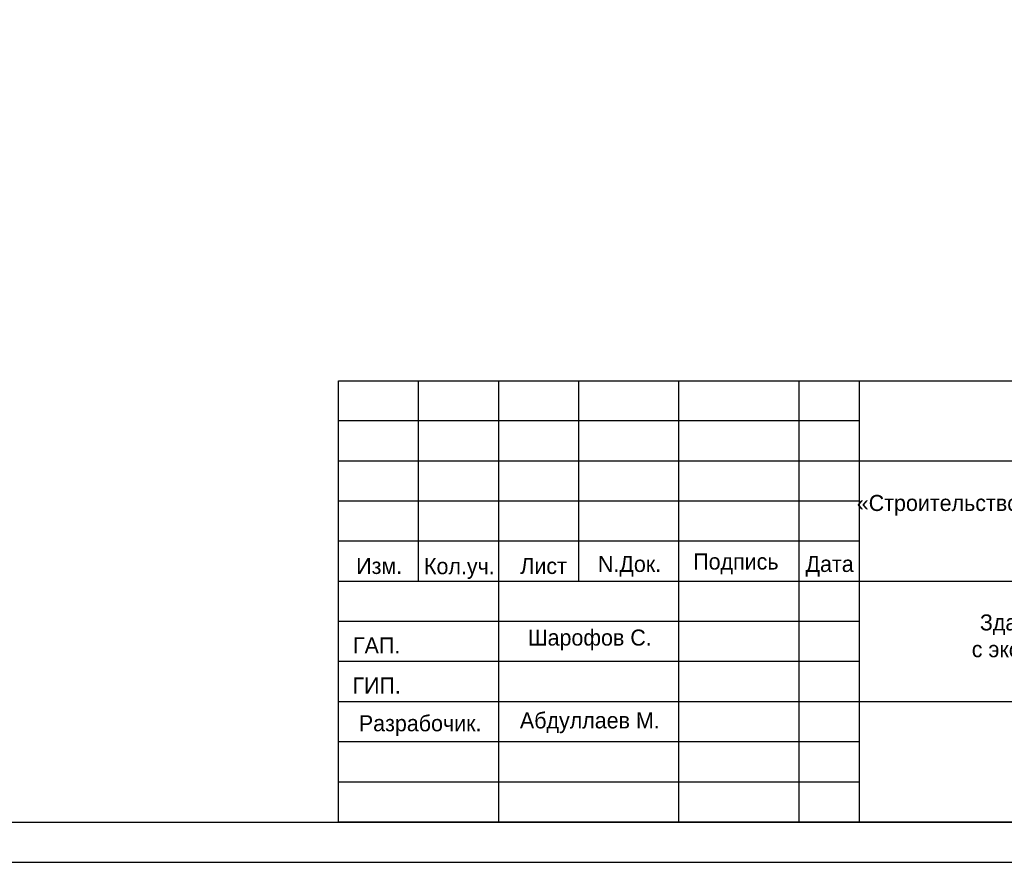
# Model space of a CAD drawing. Header units: millimetres. Extents: x -33345 to 4712671, y -3392 to 121473.
# Tile 562 of 656: x 2919059 to 2931338, y 44501 to 55001. Entities that reach past the tile are written whole.
import ezdxf

# ---------------------------------------------------------------- set-up
doc = ezdxf.new("R2010")
doc.units = ezdxf.units.MM
doc.layers.add('0.25', color=7, linetype='Continuous', lineweight=25)
doc.layers.add('Текст', color=7, linetype='Continuous', lineweight=20)
doc.layers.add('Лист', color=7, linetype='Continuous')
doc.styles.add('X-U-RW-01$0$StyleROMANS', font='GOTHIC.TTF')

# ---------------------------------------------------------------- blocks, each defined once
blk = doc.blocks.new('*U327')
at = {"layer": '0.25', "color": 5, "linetype": 'Continuous', "lineweight": 25, "ltscale": 100}
blk.add_lwpolyline([(-125914, 0), (0, 0), (0, 42000), (-125914, 42000), (-125914, 0)], dxfattribs=at)
at = {"layer": '0.25', "color": 7, "linetype": 'Continuous', "lineweight": 30, "ltscale": 100}
blk.add_lwpolyline([(-123914, 500), (-500, 500), (-500, 41500), (-123914, 41500), (-123914, 500)], dxfattribs=at)
blk = doc.blocks.new('medgor')
at = {"ltscale": 25}
for p, q in [((-44011134, 22929075), (-44011134, 22934575)), ((-44010134, 22932075), (-44010134, 22934575)), ((-44009134, 22929075), (-44009134, 22934575)), ((-44008134, 22932075), (-44008134, 22934575)), ((-44006889, 22929075), (-44006889, 22934575)), ((-44005389, 22929075), (-44005389, 22934575)), ((-44004634, 22929075), (-44004634, 22934575)), ((-44004634, 22934075), (-44011134, 22934075)), ((-43992634, 22933575), (-44011134, 22933575)), ((-44004634, 22933075), (-44011134, 22933075)), ((-44004634, 22932575), (-44011134, 22932575)), ((-43992634, 22932075), (-44011134, 22932075)), ((-44004634, 22931575), (-44011134, 22931575)), ((-44004634, 22931075), (-44011134, 22931075)), ((-43992634, 22930575), (-44011134, 22930575)), ((-44004634, 22930075), (-44011134, 22930075)), ((-44004634, 22929575), (-44011134, 22929575))]:
    blk.add_line(p, q, dxfattribs=at)
blk.add_lwpolyline([(-44011134, 22934575), (-43992634, 22934575), (-43992634, 22929075), (-44011134, 22929075)], close=True, dxfattribs=at)
at = {"layer": 'Текст', "char_height": 200, "attachment_point": 8, "style": 'X-U-RW-01$0$StyleROMANS'}
for s, insert, width in [('\\pxqc;«Строительство 5-этажного административного здания Управления Департамента по борьбе с экономическими преступлениями города Ташкента»', (-43998711, 22932559), 11910.39), ('Изм.', (-44010625, 22932165), 748.42), ('Кол.уч.', (-44009625, 22932105), 748.42), ('Лист', (-44008575, 22932165), 748.42), ('N.Док.', (-44007503, 22932135), 748.42), ('Подпись', (-44006177, 22932165), 748.42), ('Дата', (-44005008, 22932135), 748.42), ('Здание Департамента по борьбе\\P с экономическими преступлениями', (-44001076, 22931070), 11910.39), ('Шарофов С.', (-44007998, 22931215), 2029.72), ('ГАП.', (-44010657, 22931178), 748.42), ('ГИП.', (-44010657, 22930678), 748.42), ('Абдуллаев М.', (-44007998, 22930183), 2180.46), ('Разрабочик.', (-44010114, 22930147), 748.42)]:
    blk.add_mtext(s, dxfattribs=dict(at, insert=insert, width=width))

msp = doc.modelspace()

# ---------------------------------------------------------------- block references
msp.add_blockref('medgor', (46934167.457, -22884073.497, 1359241.5))
at = {"layer": 'Лист', "ltscale": 100, "transparency": 33554687}
msp.add_blockref('*U327', (2942033.349, 44501.326, 1359241.5), dxfattribs=at)

doc.saveas('drawing.dxf')
